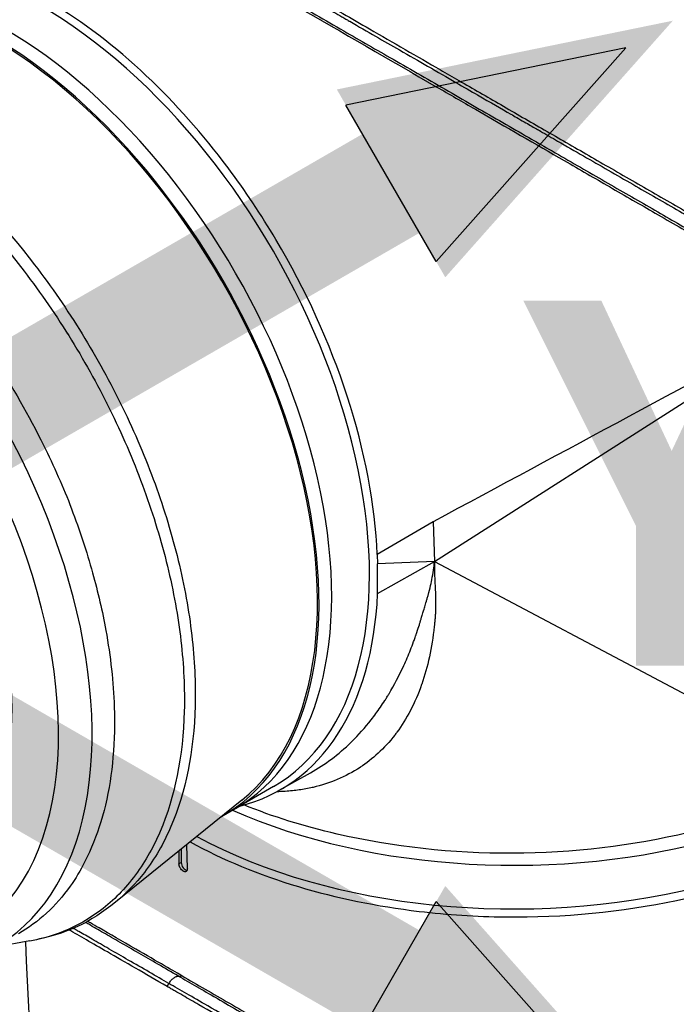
# Model space of a CAD drawing. Header units: millimetres. Extents: x 0 to 4378, y 0 to 2376.
# Tile 318 of 324: x 2589 to 2644, y 1859 to 1942. Entities that reach past the tile are written whole.
import ezdxf

# ---------------------------------------------------------------- set-up
doc = ezdxf.new("R2010")
doc.units = ezdxf.units.MM
doc.header["$LTSCALE"] = 0.2
doc.layers.add('01_Object Line', color=4, linetype='Continuous')
doc.layers.add('07_Special Line2', color=76, linetype='Continuous')
doc.layers.add('14_Mark', color=7, linetype='Continuous', true_color=0xe03c31)
doc.styles.add('Rainbow-5.0 Style', font='malgunsl.ttf')

# ---------------------------------------------------------------- blocks, each defined once
blk = doc.blocks.new('A$C7c2cc22e_1')
for p, q in [((81.353, 885.57), (81.353, 885.57)), ((80.456, 885.052), (80.454, 885.051)), ((113.564, 862.549), (146.511, 883.553)), ((130.916, 875.275), (130.916, 875.275)), ((89.039, 868.87), (89.037, 868.869)), ((113.457, 865.878), (108.761, 863.118)), ((113.457, 865.878), (113.564, 862.549)), ((108.761, 863.118), (108.786, 862.353)), ((108.786, 859.838), (113.564, 862.549)), ((113.564, 862.549), (108.786, 862.353)), ((108.786, 859.838), (108.786, 862.353)), ((113.564, 862.549), (147.477, 844.586)), ((92.111, 862.218), (92.111, 862.218)), ((92.325, 855.055), (92.325, 855.056)), ((100.515, 843.29), (103.144, 844.771)), ((100.025, 843.604), (95.782, 841.154)), ((97.36, 842.459), (86.728, 833.879)), ((92.263, 838.346), (92.263, 837.207)), ((92.781, 836.69), (92.735, 838.726)), ((92.049, 838.173), (92.073, 837.098)), ((92.073, 837.098), (92.263, 837.207)), ((83.074, 831.736), (83.073, 831.736)), ((84.067, 832.256), (84.066, 832.256)), ((84.235, 832.354), (84.234, 832.355)), ((82.757, 831.591), (82.756, 831.592)), ((79.536, 830.615), (76.598, 830.079)), ((91.081, 826.785), (91.227, 827.039))]:
    blk.add_line(p, q)
for centre, major_axis, ratio, start_param, end_param in [((80.525, 877.379), (19.5, -33.775), 0.57735, 0, 3.141593), ((77.343, 875.542), (19.5, -33.775), 0.57735, 0, 3.141593), ((76.282, 874.929), (19.5, -33.775), 0.57735, 6.276472, 9.431491), ((76.282, 874.929), (19.408, -33.617), 0.57735, 0.0902, 2.343313), ((57.191, 863.907), (19.5, -33.775), 0.57735, 5.497787, 10.210176), ((55.776, 863.09), (-18.5, 32.043), 0.57735, 2.086336, 7.338442), ((55.776, 863.09), (15.738, -27.258), 0.57735, 0, 3.141593), ((69.211, 870.847), (14.875, -25.764), 0.57735, 1.657669, 1.66178), ((86.892, 876.614), (-1, 1.732), 0.57735, 1.648931, 1.651028), ((131.186, 875.552), (0.474, 0.515), 0.389271, 5.2089, 5.209486), ((130.563, 872.131), (2.781, -4.816), 0.57735, 2.040228, 2.040267), ((109.658, 894.199), (-16.094, 27.876), 0.57735, 3.714306, 3.714316), ((86.892, 876.614), (1, -1.732), 0.57735, 6.073125, 6.073188), ((87.841, 872.338), (-0.625, 1.083), 0.57735, 0.066825, 0.068924), ((87.841, 872.338), (0.625, -1.083), 0.57735, 5.820721, 5.823722), ((90.008, 868.605), (1, -1.732), 0.57735, 3.622431, 3.625239), ((97.142, 886.973), (17.5, -30.311), 0.57735, 0.702575, 0.702579), ((97.142, 886.973), (16.741, -28.997), 0.57735, 0.649241, 0.649245), ((118.684, 868.609), (0.4, -0.693), 0.578031, 4.605956, 4.606013), ((97.496, 887.177), (-14.538, 25.18), 0.57735, 3.562488, 3.56249), ((97.142, 886.973), (14.788, -25.613), 0.57735, 0.456595, 0.456596), ((94.843, 860.76), (1.875, -3.248), 0.57735, 4.14228, 4.143182), ((94.843, 860.76), (1.875, -3.248), 0.57735, 4.274377, 4.275866), ((80.879, 877.583), (19.759, -34.223), 0.57735, 6.121179, 7.017951), ((120.264, 859.498), (39, 0), 0.57735, 4.059541, 6.283185), ((120.264, 855.823), (39, 0), 0.57735, 3.958709, 6.283185), ((91.646, 856.931), (1, -1.732), 0.57735, 5.994064, 5.994098), ((86.182, 880.645), (17.5, -30.311), 0.57735, 5.792788, 5.792806), ((85.828, 880.441), (-17.75, 30.744), 0.57735, 2.623524, 2.623528), ((85.828, 880.441), (-17.75, 30.744), 0.57735, 2.659528, 2.659565), ((92.644, 850.804), (-1.875, 3.248), 0.57735, 2.264731, 2.264814), ((92.644, 850.804), (-1.875, 3.248), 0.57735, 2.579418, 2.580021), ((85.828, 880.441), (19.05, -32.996), 0.57735, 5.770082, 5.77017), ((81.586, 877.991), (17.942, -31.077), 0.57735, 5.923363, 5.923395), ((93.344, 845.903), (0.5, -0.866), 0.57735, 4.882276, 4.886021), ((77.343, 875.542), (17.55, -30.397), 0.57735, 6.163015, 6.163164), ((92.637, 845.494), (0.5, -0.866), 0.57735, 5.682324, 5.68604), ((77.343, 875.542), (17.55, -30.397), 0.57735, 6.119106, 6.119153), ((76.282, 874.929), (17.975, -31.134), 0.57735, 6.138093, 6.13814), ((76.282, 874.929), (17.975, -31.134), 0.57735, 6.181498, 6.18161), ((120.264, 860.722), (35.95, 0), 0.57735, 4.146838, 4.146856), ((120.264, 860.722), (-35.75, 0), 0.57735, 1.01204, 1.012056), ((76.282, 874.929), (19.5, -33.775), 0.57735, 6.031429, 6.031432), ((92.617, 837.003), (0.25, -0.433), 0.57735, 3.926991, 5.901436)]:
    blk.add_ellipse(centre, major_axis=major_axis, ratio=ratio, start_param=start_param, end_param=end_param)
for points, knots in [([(91.08, 917.172), (92.018, 916.631), (93.002, 916.063), (95.043, 914.885), (96.096, 914.276), (99.341, 912.403), (101.593, 911.103), (104.539, 909.402), (105.195, 909.023), (106.601, 908.211), (107.352, 907.778), (110.104, 906.189), (112.097, 905.038), (114.584, 903.603), (115.102, 903.303), (116.807, 902.319), (117.98, 901.642), (120.38, 900.256), (121.605, 899.549), (123.431, 898.495), (124.049, 898.138), (125.295, 897.419), (125.923, 897.056), (127.189, 896.325), (127.826, 895.957), (129.798, 894.819), (131.106, 894.064), (133.04, 892.947), (133.695, 892.569), (135.011, 891.81), (135.671, 891.428), (136.997, 890.663), (137.662, 890.279), (138.647, 889.71), (138.977, 889.52), (139.985, 888.938), (140.652, 888.552), (142.723, 887.357), (144.075, 886.576), (145.671, 885.655), (145.98, 885.477), (146.691, 885.066), (147.091, 884.835), (147.741, 884.46), (147.976, 884.325), (148.284, 884.146), (148.329, 884.121), (148.427, 884.064), (148.478, 884.034), (148.708, 883.902), (148.845, 883.822), (149.095, 883.678), (149.163, 883.639), (149.365, 883.522), (149.469, 883.462), (149.688, 883.336), (149.796, 883.274), (149.973, 883.171), (150.044, 883.13), (150.176, 883.054), (150.233, 883.021), (150.37, 882.942), (150.443, 882.9), (150.579, 882.821), (150.641, 882.786), (151.568, 882.251), (152.389, 881.777), (153.66, 881.043), (154.138, 880.767), (155.034, 880.25), (155.454, 880.007), (156.05, 879.663), (156.239, 879.554), (156.795, 879.233), (157.149, 879.029), (158.742, 878.109), (159.736, 877.535), (160.456, 877.12), (160.492, 877.099), (160.561, 877.059), (160.595, 877.039), (160.66, 877.002), (160.692, 876.983), (160.748, 876.951), (160.772, 876.937), (160.915, 876.855), (161.018, 876.795), (161.132, 876.729), (161.156, 876.716), (161.198, 876.691), (161.217, 876.68), (161.252, 876.66), (161.27, 876.65), (161.306, 876.629), (161.325, 876.618), (161.358, 876.599), (161.372, 876.591), (161.4, 876.575), (161.412, 876.568), (161.426, 876.559), (161.431, 876.557), (161.44, 876.552), (161.444, 876.549), (161.452, 876.544), (161.455, 876.543), (161.459, 876.541), (161.46, 876.54), (161.46, 876.54)], [-21.001083, -21.001083, -21.001083, -21.001083, -20.328863, -20.328863, -19.655828, -19.655828, -18.308332, -18.308332, -17.924512, -17.924512, -17.485993, -17.485993, -16.316696, -16.316696, -16.006668, -16.006668, -15.296307, -15.296307, -14.534305, -14.534305, -14.139555, -14.139555, -13.730091, -13.730091, -13.30546, -13.30546, -12.401825, -12.401825, -11.929878, -11.929878, -11.437802, -11.437802, -10.9252, -10.9252, -10.663362, -10.663362, -10.117833, -10.117833, -8.934625, -8.934625, -8.645977, -8.645977, -8.260408, -8.260408, -8.006475, -8.006475, -7.961161, -7.961161, -7.91407, -7.91407, -7.778509, -7.778509, -7.724161, -7.724161, -7.666804, -7.666804, -7.602838, -7.602838, -7.565627, -7.565627, -7.532521, -7.532521, -7.488032, -7.488032, -7.450837, -7.450837, -6.924212, -6.924212, -6.587553, -6.587553, -6.265466, -6.265466, -6.109966, -6.109966, -5.79866, -5.79866, -4.627003, -4.627003, -4.564096, -4.564096, -4.501625, -4.501625, -4.439084, -4.439084, -4.389917, -4.389917, -4.135415, -4.135415, -4.06302, -4.06302, -4.00074, -4.00074, -3.938004, -3.938004, -3.858125, -3.858125, -3.782258, -3.782258, -3.697501, -3.697501, -3.658476, -3.658476, -3.601749, -3.601749, -3.53559, -3.53559, -3.48246, -3.48246, -3.48246, -3.48246]), ([(90.935, 916.918), (91.985, 916.311), (93.265, 915.573), (94.807, 914.684), (95.492, 914.289), (96.229, 913.864), (97.017, 913.41), (97.034, 913.4), (97.05, 913.391), (97.067, 913.381), (97.77, 912.976), (98.515, 912.547), (99.301, 912.094), (99.96, 911.715), (100.647, 911.319), (101.361, 910.907), (101.453, 910.854), (101.546, 910.801), (101.638, 910.747), (102.337, 910.345), (103.06, 909.928), (103.808, 909.498), (103.876, 909.459), (103.943, 909.42), (104.011, 909.381), (104.369, 909.174), (104.733, 908.965), (105.103, 908.752), (105.322, 908.626), (105.543, 908.498), (105.766, 908.37), (105.878, 908.306), (105.99, 908.241), (106.102, 908.176), (106.204, 908.118), (106.283, 908.073), (106.401, 908.005), (106.414, 907.997), (106.427, 907.99), (106.441, 907.982), (107.932, 907.123), (109.327, 906.32), (110.618, 905.576), (111.452, 905.096), (112.243, 904.641), (112.99, 904.21), (113.839, 903.721), (114.632, 903.265), (115.37, 902.84), (116.023, 902.464), (116.633, 902.113), (117.2, 901.786), (118.283, 901.163), (119.211, 900.628), (119.992, 900.179), (120.165, 900.079), (120.331, 899.983), (120.49, 899.892), (120.927, 899.64), (121.311, 899.419), (121.642, 899.229), (121.807, 899.133), (121.959, 899.046), (122.098, 898.966), (122.142, 898.94), (122.185, 898.916), (122.226, 898.892), (122.25, 898.878), (122.274, 898.864), (122.297, 898.851), (122.329, 898.833), (122.359, 898.815), (122.389, 898.798), (122.404, 898.789), (122.419, 898.781), (122.434, 898.772), (122.438, 898.77), (122.44, 898.769), (122.441, 898.768), (122.443, 898.767), (122.444, 898.767), (122.447, 898.765), (122.452, 898.762), (122.46, 898.757), (122.477, 898.748), (122.968, 898.465), (123.453, 898.186), (123.932, 897.91), (125.403, 897.062), (126.82, 896.246), (128.183, 895.462), (129.587, 894.653), (130.934, 893.877), (132.224, 893.134), (133.557, 892.366), (134.829, 891.634), (136.043, 890.934), (136.446, 890.702), (136.842, 890.474), (137.232, 890.25), (137.445, 890.127), (137.657, 890.005), (137.866, 889.884), (138.47, 889.537), (139.057, 889.198), (139.63, 888.868), (140.809, 888.189), (141.923, 887.547), (142.977, 886.941), (143.519, 886.628), (144.046, 886.325), (144.556, 886.031), (145.078, 885.73), (145.583, 885.439), (146.072, 885.157), (146.629, 884.837), (147.164, 884.528), (147.68, 884.231)], [0.0000003, 0.0000003, 0.0000003, 0.0000003, 0.0859853, 0.0859853, 0.0859853, 0.1241981, 0.1241981, 0.1241981, 0.125, 0.125, 0.125, 0.1589987, 0.1589987, 0.1589987, 0.1875, 0.1875, 0.1875, 0.1911709, 0.1911709, 0.1911709, 0.21875, 0.21875, 0.21875, 0.2212271, 0.2212271, 0.2212271, 0.234375, 0.234375, 0.234375, 0.2421875, 0.2421875, 0.2421875, 0.2460938, 0.2460938, 0.2460938, 0.2496161, 0.2496161, 0.2496161, 0.25, 0.25, 0.25, 0.2912742, 0.2912742, 0.2912742, 0.3179228, 0.3179228, 0.3179228, 0.3481944, 0.3481944, 0.3481944, 0.375, 0.375, 0.375, 0.4261619, 0.4261619, 0.4261619, 0.4375, 0.4375, 0.4375, 0.46875, 0.46875, 0.46875, 0.484375, 0.484375, 0.484375, 0.4893023, 0.4893023, 0.4893023, 0.4921875, 0.4921875, 0.4921875, 0.4960938, 0.4960938, 0.4960938, 0.4980469, 0.4980469, 0.4980469, 0.4986572, 0.4986572, 0.4986572, 0.4992676, 0.4992676, 0.4992676, 0.5, 0.5, 0.5, 0.5215625, 0.5215625, 0.5215625, 0.5877727, 0.5877727, 0.5877727, 0.656049, 0.656049, 0.656049, 0.7265974, 0.7265974, 0.7265974, 0.75, 0.75, 0.75, 0.7627993, 0.7627993, 0.7627993, 0.7996666, 0.7996666, 0.7996666, 0.8755356, 0.8755356, 0.8755356, 0.9146293, 0.9146293, 0.9146293, 0.9545641, 0.9545641, 0.9545641, 1, 1, 1, 1]), ([(90.796, 915.91), (91.989, 915.221), (93.258, 914.488), (94.582, 913.724), (95.288, 913.317), (96.01, 912.901), (96.744, 912.477), (97.478, 912.054), (98.224, 911.624), (98.979, 911.188), (99.735, 910.753), (100.499, 910.312), (101.269, 909.868), (102.039, 909.424), (102.815, 908.977), (103.594, 908.528), (104.374, 908.078), (105.156, 907.627), (105.939, 907.176), (107.323, 906.378), (108.707, 905.58), (110.082, 904.788), (110.863, 904.338), (111.641, 903.89), (112.414, 903.444), (113.2, 902.991), (113.981, 902.541), (114.756, 902.094), (116.299, 901.205), (117.819, 900.328), (119.31, 899.469), (120.051, 899.041), (120.786, 898.618), (121.513, 898.199), (122.078, 897.873), (122.64, 897.55), (123.196, 897.229), (124.628, 896.403), (126.028, 895.596), (127.393, 894.81), (128.759, 894.022), (130.091, 893.254), (131.386, 892.508), (132.682, 891.761), (133.941, 891.035), (135.162, 890.331), (135.772, 889.979), (136.373, 889.633), (136.965, 889.292), (137.556, 888.951), (138.138, 888.615), (138.71, 888.286), (139.854, 887.626), (140.958, 886.99), (142.021, 886.377), (142.552, 886.071), (143.073, 885.771), (143.584, 885.476), (144.094, 885.182), (144.594, 884.894), (145.084, 884.612), (145.627, 884.298), (146.158, 883.993), (146.675, 883.695)], [0, 0, 0, 0, 0.0671031, 0.0671031, 0.0671031, 0.1029277, 0.1029277, 0.1029277, 0.1387919, 0.1387919, 0.1387919, 0.1747111, 0.1747111, 0.1747111, 0.2106779, 0.2106779, 0.2106779, 0.2467042, 0.2467042, 0.2467042, 0.3103939, 0.3103939, 0.3103939, 0.3465771, 0.3465771, 0.3465771, 0.383319, 0.383319, 0.383319, 0.4564224, 0.4564224, 0.4564224, 0.4927866, 0.4927866, 0.4927866, 0.5210907, 0.5210907, 0.5210907, 0.5939582, 0.5939582, 0.5939582, 0.6669229, 0.6669229, 0.6669229, 0.7399622, 0.7399622, 0.7399622, 0.7765034, 0.7765034, 0.7765034, 0.8130598, 0.8130598, 0.8130598, 0.886194, 0.886194, 0.886194, 0.9227702, 0.9227702, 0.9227702, 0.9593497, 0.9593497, 0.9593497, 1, 1, 1, 1]), ([(90.946, 915.633), (91.471, 915.329), (93.075, 914.404), (97.096, 912.082), (98.748, 911.128), (100.931, 909.868), (101.419, 909.586), (105.831, 907.039), (109.836, 904.726), (114.829, 901.844), (115.925, 901.211), (119.585, 899.098), (122.093, 897.65), (125.786, 895.518), (127.053, 894.787), (129.606, 893.312), (130.892, 892.57), (133.498, 891.066), (134.813, 890.306), (137.465, 888.775), (138.795, 888.008), (140.731, 886.89), (141.377, 886.517), (143.067, 885.541), (144.083, 884.955), (145.288, 884.259), (145.527, 884.121), (145.912, 883.898), (146.054, 883.816), (146.346, 883.648), (146.458, 883.583), (146.699, 883.444), (146.827, 883.371), (147.064, 883.233), (147.175, 883.17), (147.484, 882.991), (147.683, 882.876), (147.938, 882.729), (147.993, 882.697), (148.114, 882.628), (148.177, 882.591), (148.396, 882.465), (148.503, 882.403), (148.92, 882.162), (149.2, 882.001), (150.584, 881.202), (151.625, 880.6), (153.025, 879.792), (153.451, 879.546), (154.643, 878.858), (155.36, 878.444), (156.592, 877.733), (157.119, 877.428), (157.789, 877.042), (157.986, 876.928), (158.522, 876.619), (158.819, 876.447), (159.27, 876.187), (159.433, 876.093), (159.631, 875.978), (159.675, 875.953), (159.658, 875.963), (159.64, 875.973), (159.581, 876.007), (159.542, 876.03), (159.431, 876.094), (159.356, 876.137), (159.264, 876.19)], [-15.738203, -15.738203, -15.738203, -15.738203, -14.793481, -14.793481, -14.173934, -14.173934, -13.996984, -13.996984, -12.579476, -12.579476, -12.176243, -12.176243, -11.215253, -11.215253, -10.695697, -10.695697, -10.142358, -10.142358, -9.539575, -9.539575, -8.883963, -8.883963, -8.543526, -8.543526, -7.972636, -7.972636, -7.829924, -7.829924, -7.73886, -7.73886, -7.680875, -7.680875, -7.616244, -7.616244, -7.560081, -7.560081, -7.459116, -7.459116, -7.430908, -7.430908, -7.397967, -7.397967, -7.318024, -7.318024, -7.146824, -7.146824, -6.455961, -6.455961, -6.135134, -6.135134, -5.518203, -5.518203, -4.951279, -4.951279, -4.691225, -4.691225, -4.182012, -4.182012, -3.710062, -3.710062, -3.272291, -3.272291, -3.069642, -3.069642, -2.879581, -2.879581, -2.656561, -2.656561, -2.656561, -2.656561]), ([(108.761, 863.118), (108.579, 867.325), (107.72, 871.848), (104.771, 880.923), (102.738, 885.391), (98.993, 891.709), (97.645, 893.731), (94.074, 898.497), (91.763, 901.103), (86.705, 905.878), (83.978, 907.96), (81.232, 909.586)], [0.000001, 0.000001, 0.000001, 0.000001, 1.509107, 1.509107, 2.980726, 2.980726, 3.709428, 3.709428, 4.786993, 4.786993, 5.948512, 5.948512, 5.948512, 5.948512]), ([(39.578, 898.771), (39.678, 898.829), (39.78, 898.886), (41.202, 899.657), (42.666, 900.151), (45.987, 900.693), (47.84, 900.663), (50.486, 900.222), (51.202, 900.068), (53.143, 899.549), (54.381, 899.114), (55.992, 898.418), (56.351, 898.254), (57.14, 897.877), (57.57, 897.66), (58.461, 897.185), (58.921, 896.926), (59.664, 896.487), (59.945, 896.317), (60.327, 896.078), (60.427, 896.015), (61.49, 895.337), (62.454, 894.669), (66.476, 891.626), (69.397, 888.756), (73.092, 884.368), (74.014, 883.192), (75.462, 881.191), (76.011, 880.392), (78.063, 877.25), (79.438, 874.814), (81.55, 870.565), (82.34, 868.782), (83.721, 865.187), (84.308, 863.384), (85.257, 859.958), (85.635, 858.34), (86.124, 855.639), (86.283, 854.549), (86.518, 852.401), (86.595, 851.345), (86.644, 849.802), (86.65, 849.299), (86.627, 845.829), (86.255, 843.091), (85.143, 839.451), (84.69, 838.33), (83.789, 836.558), (83.373, 835.863), (81.727, 833.537), (80.251, 832.187), (78.572, 831.218)], [-15.185847, -15.185847, -15.185847, -15.185847, -15.126345, -15.126345, -14.357922, -14.357922, -13.491729, -13.491729, -13.178557, -13.178557, -12.649887, -12.649887, -12.498415, -12.498415, -12.318089, -12.318089, -12.124815, -12.124815, -12.007373, -12.007373, -11.964756, -11.964756, -11.555527, -11.555527, -10.242526, -10.242526, -9.787003, -9.787003, -9.494757, -9.494757, -8.658648, -8.658648, -8.069674, -8.069674, -7.481399, -7.481399, -6.943069, -6.943069, -6.570845, -6.570845, -6.198458, -6.198458, -6.015314, -6.015314, -4.920692, -4.920692, -4.383337, -4.383337, -3.995401, -3.995401, -2.988737, -2.988737, -2.988737, -2.988737]), ([(70.301, 896.248), (73.397, 893.613), (76.369, 890.455), (79.046, 886.961), (80.451, 885.128), (81.797, 883.172), (83.036, 881.162), (84.274, 879.152), (85.403, 877.096), (86.424, 874.993), (87.446, 872.891), (88.367, 870.721), (89.151, 868.567), (89.934, 866.413), (90.583, 864.275), (91.1, 862.153), (91.617, 860.03), (92.002, 857.904), (92.239, 855.86), (92.476, 853.816), (92.568, 851.846), (92.518, 849.95), (92.416, 846.158), (91.723, 842.691), (90.488, 839.815), (89.87, 838.378), (89.125, 837.095), (88.255, 835.963), (87.386, 834.831), (86.381, 833.844), (85.273, 833.039), (84.166, 832.234), (82.962, 831.61), (81.664, 831.163), (80.982, 830.929), (80.271, 830.743), (79.537, 830.608)], [0, 0, 0, 0, 0.1205223, 0.1205223, 0.1205223, 0.1837668, 0.1837668, 0.1837668, 0.2470112, 0.2470112, 0.2470112, 0.3102557, 0.3102557, 0.3102557, 0.3735002, 0.3735002, 0.3735002, 0.4367446, 0.4367446, 0.4367446, 0.4999891, 0.4999891, 0.4999891, 0.6264781, 0.6264781, 0.6264781, 0.6897225, 0.6897225, 0.6897225, 0.752967, 0.752967, 0.752967, 0.8162115, 0.8162115, 0.8162115, 0.8493915, 0.8493915, 0.8493915, 0.8493915]), ([(71.868, 896.195), (74.718, 893.682), (77.451, 890.732), (79.931, 887.495), (81.339, 885.658), (82.689, 883.698), (83.93, 881.684), (85.171, 879.669), (86.302, 877.608), (87.326, 875.501), (88.35, 873.394), (89.273, 871.219), (90.058, 869.06), (90.844, 866.902), (91.494, 864.759), (92.012, 862.632), (92.53, 860.504), (92.916, 858.374), (93.153, 856.325), (93.391, 854.277), (93.484, 852.302), (93.433, 850.402), (93.331, 846.601), (92.637, 843.126), (91.398, 840.244), (90.779, 838.803), (90.032, 837.518), (89.161, 836.383), (88.438, 835.442), (87.62, 834.6), (86.728, 833.879)], [-1, -1, -1, -1, -0.8874103, -0.8874103, -0.8874103, -0.8234994, -0.8234994, -0.8234994, -0.7595886, -0.7595886, -0.7595886, -0.6956777, -0.6956777, -0.6956777, -0.6317668, -0.6317668, -0.6317668, -0.5678559, -0.5678559, -0.5678559, -0.503945, -0.503945, -0.503945, -0.3761233, -0.3761233, -0.3761233, -0.3122124, -0.3122124, -0.3122124, -0.2591427, -0.2591427, -0.2591427, -0.2591427]), ([(113.564, 862.549), (113.559, 862.101), (113.569, 861.628), (113.588, 861.134), (113.589, 861.13), (113.589, 861.125), (113.589, 861.122), (113.596, 860.945), (113.605, 860.74), (113.616, 860.51), (113.627, 860.283), (113.64, 860.031), (113.651, 859.755), (113.651, 859.75), (113.651, 859.747), (113.651, 859.741), (113.665, 859.406), (113.669, 859.128), (113.669, 858.903), (113.67, 858.791), (113.669, 858.691), (113.667, 858.605), (113.666, 858.562), (113.665, 858.523), (113.664, 858.486), (113.663, 858.468), (113.663, 858.45), (113.662, 858.434), (113.662, 858.425), (113.661, 858.417), (113.661, 858.409), (113.661, 858.405), (113.661, 858.401), (113.661, 858.398), (113.66, 858.394), (113.66, 858.387), (113.66, 858.386), (113.659, 858.366), (113.656, 858.3), (113.648, 858.188), (113.646, 858.148), (113.643, 858.103), (113.639, 858.051), (113.637, 858.031), (113.636, 858.009), (113.634, 857.987), (113.631, 857.948), (113.628, 857.906), (113.625, 857.861), (113.623, 857.839), (113.621, 857.816), (113.619, 857.792), (113.618, 857.78), (113.617, 857.768), (113.616, 857.756), (113.616, 857.75), (113.615, 857.744), (113.615, 857.738), (113.614, 857.735), (113.614, 857.732), (113.614, 857.729), (113.613, 857.725), (113.613, 857.721), (113.613, 857.719), (113.603, 857.608), (113.593, 857.497), (113.583, 857.388), (113.575, 857.306), (113.567, 857.224), (113.558, 857.143), (113.555, 857.116), (113.552, 857.09), (113.549, 857.062), (113.453, 856.174), (113.315, 855.323), (113.138, 854.512), (112.963, 853.707), (112.748, 852.942), (112.496, 852.217), (112.494, 852.212), (112.492, 852.207), (112.49, 852.2), (111.935, 850.61), (111.221, 849.281), (110.41, 848.18), (110.349, 848.096), (110.286, 848.014), (110.224, 847.933), (109.34, 846.79), (108.351, 845.906), (107.324, 845.228), (107.32, 845.225), (107.316, 845.223), (107.312, 845.22), (106.704, 844.82), (106.062, 844.479), (105.39, 844.197), (104.739, 843.923), (104.06, 843.704), (103.357, 843.54), (103.334, 843.534), (103.311, 843.529), (103.289, 843.524), (102.938, 843.444), (102.571, 843.375), (102.186, 843.32), (101.814, 843.266), (101.426, 843.226), (101.021, 843.2), (101.01, 843.199), (100.998, 843.198), (100.987, 843.198), (100.972, 843.197), (100.968, 843.197), (100.96, 843.196), (100.785, 843.186), (100.565, 843.175), (100.297, 843.17)], [0, 0, 0, 0, 0.0310059, 0.0310059, 0.0310059, 0.03125, 0.03125, 0.03125, 0.046875, 0.046875, 0.046875, 0.0622559, 0.0622559, 0.0622559, 0.0625, 0.0625, 0.0625, 0.078125, 0.078125, 0.078125, 0.0859375, 0.0859375, 0.0859375, 0.0898438, 0.0898438, 0.0898438, 0.0917969, 0.0917969, 0.0917969, 0.0927734, 0.0927734, 0.0927734, 0.0932617, 0.0932617, 0.0932617, 0.09375, 0.09375, 0.09375, 0.1015625, 0.1015625, 0.1015625, 0.1043487, 0.1043487, 0.1043487, 0.1054688, 0.1054688, 0.1054688, 0.1074219, 0.1074219, 0.1074219, 0.1083984, 0.1083984, 0.1083984, 0.1088867, 0.1088867, 0.1088867, 0.1091309, 0.1091309, 0.1091309, 0.1092529, 0.1092529, 0.1092529, 0.109375, 0.109375, 0.109375, 0.1171875, 0.1171875, 0.1171875, 0.1230469, 0.1230469, 0.1230469, 0.125, 0.125, 0.125, 0.1875, 0.1875, 0.1875, 0.2495117, 0.2495117, 0.2495117, 0.25, 0.25, 0.25, 0.3661699, 0.3661699, 0.3661699, 0.375, 0.375, 0.375, 0.4995117, 0.4995117, 0.4995117, 0.5, 0.5, 0.5, 0.5625, 0.5625, 0.5625, 0.6230469, 0.6230469, 0.6230469, 0.625, 0.625, 0.625, 0.65625, 0.65625, 0.65625, 0.6865234, 0.6865234, 0.6865234, 0.6873779, 0.6873779, 0.6873779, 0.6884698, 0.6884698, 0.6884698, 0.711278, 0.711278, 0.711278, 0.711278]), ([(103.144, 844.771), (104.354, 845.452), (105.498, 846.308), (106.557, 847.338), (106.571, 847.351), (106.584, 847.364), (106.598, 847.377), (107.173, 847.94), (107.722, 848.555), (108.243, 849.219), (108.509, 849.559), (108.768, 849.912), (109.019, 850.278), (109.145, 850.461), (109.269, 850.648), (109.39, 850.837), (109.451, 850.932), (109.511, 851.028), (109.571, 851.124), (109.601, 851.172), (109.63, 851.22), (109.66, 851.269), (109.675, 851.293), (109.689, 851.318), (109.704, 851.342), (109.712, 851.354), (109.719, 851.366), (109.726, 851.379), (109.734, 851.391), (109.741, 851.404), (109.748, 851.415), (110.186, 852.147), (110.603, 852.937), (110.992, 853.786), (111.187, 854.211), (111.374, 854.651), (111.554, 855.106), (111.644, 855.333), (111.732, 855.565), (111.818, 855.8), (111.861, 855.917), (111.903, 856.036), (111.945, 856.155), (111.966, 856.215), (111.987, 856.275), (112.007, 856.335), (112.018, 856.366), (112.028, 856.396), (112.038, 856.426), (112.048, 856.454), (112.058, 856.483), (112.067, 856.511), (112.072, 856.525), (112.081, 856.553), (112.089, 856.576), (112.171, 856.822), (112.24, 857.038), (112.296, 857.221), (112.326, 857.317), (112.352, 857.403), (112.376, 857.481), (112.386, 857.515), (112.395, 857.547), (112.404, 857.578), (112.427, 857.655), (112.447, 857.72), (112.463, 857.775), (112.474, 857.813), (112.483, 857.846), (112.491, 857.873), (112.495, 857.887), (112.499, 857.899), (112.502, 857.91), (112.504, 857.916), (112.505, 857.921), (112.507, 857.926), (112.508, 857.929), (112.509, 857.933), (112.51, 857.936), (112.512, 857.943), (112.519, 857.965), (112.524, 857.983), (112.567, 858.126), (112.623, 858.31), (112.692, 858.537), (112.73, 858.663), (112.772, 858.801), (112.817, 858.953), (112.839, 859.029), (112.862, 859.109), (112.886, 859.192), (112.898, 859.233), (112.91, 859.275), (112.923, 859.318), (112.929, 859.34), (112.935, 859.362), (112.941, 859.384), (112.945, 859.395), (112.948, 859.406), (112.951, 859.417), (112.954, 859.428), (112.957, 859.44), (112.96, 859.45), (113.053, 859.778), (113.131, 860.074), (113.195, 860.334), (113.257, 860.59), (113.306, 860.811), (113.343, 860.998), (113.344, 861.001), (113.344, 861.003), (113.345, 861.007), (113.456, 861.554), (113.528, 862.069), (113.564, 862.549)], [0.5128426, 0.5128426, 0.5128426, 0.5128426, 0.625, 0.625, 0.625, 0.6264391, 0.6264391, 0.6264391, 0.6875, 0.6875, 0.6875, 0.71875, 0.71875, 0.71875, 0.734375, 0.734375, 0.734375, 0.7421875, 0.7421875, 0.7421875, 0.7460937, 0.7460937, 0.7460937, 0.7480469, 0.7480469, 0.7480469, 0.7490234, 0.7490234, 0.7490234, 0.75, 0.75, 0.75, 0.8125, 0.8125, 0.8125, 0.84375, 0.84375, 0.84375, 0.859375, 0.859375, 0.859375, 0.8671875, 0.8671875, 0.8671875, 0.8710937, 0.8710937, 0.8710937, 0.8730469, 0.8730469, 0.8730469, 0.8748779, 0.8748779, 0.8748779, 0.8757728, 0.8757728, 0.8757728, 0.885526, 0.885526, 0.885526, 0.890625, 0.890625, 0.890625, 0.8928443, 0.8928443, 0.8928443, 0.8984375, 0.8984375, 0.8984375, 0.9023437, 0.9023437, 0.9023437, 0.9042969, 0.9042969, 0.9042969, 0.9052734, 0.9052734, 0.9052734, 0.9060059, 0.9060059, 0.9060059, 0.9077457, 0.9077457, 0.9077457, 0.921875, 0.921875, 0.921875, 0.9296875, 0.9296875, 0.9296875, 0.9335937, 0.9335937, 0.9335937, 0.9355469, 0.9355469, 0.9355469, 0.9365234, 0.9365234, 0.9365234, 0.9370117, 0.9370117, 0.9370117, 0.9375, 0.9375, 0.9375, 0.953125, 0.953125, 0.953125, 0.9685059, 0.9685059, 0.9685059, 0.96875, 0.96875, 0.96875, 1, 1, 1, 1]), ([(147.477, 844.586), (143.885, 842.513), (139.615, 840.862), (130.242, 838.603), (125.207, 838.012), (115.078, 837.976), (110.06, 838.526), (102.6, 840.251), (99.968, 841.074), (97.53, 842.058)], [0, 0, 0, 0, 1.523476, 1.523476, 3.047005, 3.047005, 4.562156, 4.562156, 5.458689, 5.458689, 5.458689, 5.458689]), ([(93.011, 838.949), (95.722, 837.453), (98.79, 836.187), (105.336, 834.23), (108.748, 833.531), (114.66, 832.822), (117.084, 832.664), (124.428, 832.58), (129.315, 833.053), (138.65, 835.036), (142.998, 836.554), (146.733, 838.501)], [0.039583, 0.039583, 0.039583, 0.039583, 1.164971, 1.164971, 2.245726, 2.245726, 2.976579, 2.976579, 4.453024, 4.453024, 5.967093, 5.967093, 5.967093, 5.967093]), ([(92.781, 836.69), (92.782, 836.647), (92.777, 836.608), (92.754, 836.537), (92.735, 836.507), (92.687, 836.463), (92.66, 836.45), (92.59, 836.437), (92.546, 836.442), (92.487, 836.463), (92.474, 836.469), (92.455, 836.478), (92.45, 836.48), (92.441, 836.485), (92.438, 836.487), (92.43, 836.492), (92.427, 836.494), (92.418, 836.499), (92.412, 836.503), (92.394, 836.515), (92.381, 836.524), (92.322, 836.571), (92.277, 836.617), (92.206, 836.712), (92.177, 836.758), (92.127, 836.857), (92.107, 836.911), (92.081, 837.01), (92.074, 837.055), (92.073, 837.098)], [-0.1574555, -0.1574555, -0.1574555, -0.1574555, -0.1416612, -0.1416612, -0.1241291, -0.1241291, -0.1081014, -0.1081014, -0.0880942, -0.0880942, -0.0825129, -0.0825129, -0.0802847, -0.0802847, -0.0787284, -0.0787284, -0.077172, -0.077172, -0.074944, -0.074944, -0.0693639, -0.0693639, -0.0493569, -0.0493569, -0.0333294, -0.0333294, -0.0157975, -0.0157975, -0.000001, -0.000001, -0.000001, -0.000001]), ([(91.229, 827.038), (90.175, 827.647), (89.008, 828.32), (87.81, 829.01), (87.277, 829.317), (86.74, 829.627), (86.207, 829.934), (86.196, 829.94), (86.184, 829.947), (86.173, 829.953), (85.699, 830.226), (85.229, 830.497), (84.77, 830.761), (84.385, 830.983), (84.007, 831.199), (83.643, 831.409), (83.596, 831.436), (83.549, 831.463), (83.502, 831.49), (83.379, 831.561), (83.257, 831.631), (83.137, 831.7)], [0.0000003, 0.0000003, 0.0000003, 0.0000003, 0.0859853, 0.0859853, 0.0859853, 0.1241981, 0.1241981, 0.1241981, 0.125, 0.125, 0.125, 0.1589987, 0.1589987, 0.1589987, 0.1875, 0.1875, 0.1875, 0.1911709, 0.1911709, 0.1911709, 0.200902, 0.200902, 0.200902, 0.200902]), ([(92.031, 827.662), (90.838, 828.353), (89.72, 828.998), (88.693, 829.59), (88.144, 829.907), (87.622, 830.208), (87.127, 830.493), (86.631, 830.779), (86.163, 831.049), (85.723, 831.302), (85.282, 831.556), (84.869, 831.794), (84.484, 832.015), (84.378, 832.077), (84.273, 832.137), (84.17, 832.196)], [0, 0, 0, 0, 0.0671031, 0.0671031, 0.0671031, 0.1029277, 0.1029277, 0.1029277, 0.1387919, 0.1387919, 0.1387919, 0.1747111, 0.1747111, 0.1747111, 0.1846879, 0.1846879, 0.1846879, 0.1846879]), ([(92.346, 827.672), (91.82, 827.975), (90.217, 828.901), (87.272, 830.601), (86.247, 831.193), (85.101, 831.855), (84.858, 831.995), (84.531, 832.184), (84.438, 832.238), (84.347, 832.29)], [-15.738203, -15.738203, -15.738203, -15.738203, -14.793481, -14.793481, -14.173934, -14.173934, -13.996984, -13.996984, -13.924237, -13.924237, -13.924237, -13.924237]), ([(91.081, 826.785), (90.142, 827.327), (89.249, 827.843), (87.568, 828.814), (86.781, 829.267), (84.795, 830.414), (83.716, 831.037), (82.809, 831.561)], [-21.001083, -21.001083, -21.001083, -21.001083, -20.328863, -20.328863, -19.655828, -19.655828, -18.496974, -18.496974, -18.496974, -18.496974]), ([(91.229, 827.038), (91.252, 827.08), (91.279, 827.121), (91.307, 827.162), (91.336, 827.203), (91.366, 827.242), (91.399, 827.281), (91.431, 827.319), (91.465, 827.355), (91.5, 827.39), (91.535, 827.424), (91.571, 827.456), (91.608, 827.485), (91.645, 827.513), (91.682, 827.539), (91.719, 827.56), (91.756, 827.582), (91.793, 827.6), (91.829, 827.615), (91.865, 827.63), (91.9, 827.641), (91.934, 827.649), (91.968, 827.657), (92.001, 827.662), (92.031, 827.662)], [0, 0, 0, 0, 0.125, 0.125, 0.125, 0.25, 0.25, 0.25, 0.375, 0.375, 0.375, 0.5, 0.5, 0.5, 0.625, 0.625, 0.625, 0.75, 0.75, 0.75, 0.875, 0.875, 0.875, 1, 1, 1, 1]), ([(92.031, 827.662), (92.984, 827.107), (94.047, 826.499), (95.22, 825.822), (95.254, 825.802), (95.288, 825.783), (95.322, 825.763), (95.928, 825.413), (96.564, 825.046), (97.228, 824.662), (97.56, 824.47), (97.9, 824.273), (98.246, 824.073), (98.419, 823.973), (98.594, 823.872), (98.771, 823.77), (98.856, 823.721), (98.941, 823.671), (99.027, 823.622), (99.03, 823.62), (99.034, 823.618), (99.038, 823.616), (99.127, 823.564), (99.256, 823.49), (99.307, 823.46), (100.119, 822.991), (101.185, 822.374), (102.519, 821.603), (103.186, 821.217), (103.919, 820.793), (104.718, 820.331), (105.118, 820.1), (105.535, 819.859), (105.967, 819.609), (106.184, 819.484), (106.404, 819.357), (106.628, 819.227), (106.741, 819.162), (106.854, 819.097), (106.968, 819.031), (107.014, 819.004), (107.06, 818.977), (107.106, 818.951), (107.118, 818.944), (107.129, 818.938), (107.14, 818.931), (107.198, 818.898), (107.304, 818.836), (107.314, 818.831), (107.622, 818.653), (108.454, 818.171), (109.805, 817.39), (110.481, 816.999), (111.287, 816.533), (112.217, 815.995), (112.682, 815.726), (113.179, 815.439), (113.706, 815.134), (113.969, 814.982), (114.24, 814.825), (114.519, 814.664), (114.658, 814.584), (114.799, 814.502), (114.942, 814.419), (115.013, 814.378), (115.085, 814.336), (115.157, 814.295), (115.184, 814.279), (115.211, 814.264), (115.238, 814.248), (115.247, 814.243), (115.257, 814.237), (115.266, 814.232), (115.309, 814.207), (115.369, 814.172), (115.381, 814.165), (116.492, 813.523), (118.662, 812.268), (121.729, 810.494), (121.949, 810.367), (122.173, 810.238), (122.401, 810.106), (122.515, 810.04), (122.63, 809.973), (122.747, 809.906), (122.805, 809.872), (122.863, 809.839), (122.922, 809.805), (122.948, 809.789), (122.982, 809.77), (123.013, 809.752), (123.05, 809.73), (123.084, 809.711), (123.099, 809.702), (126.513, 807.728), (130.561, 805.387), (134.859, 802.902), (135.512, 802.524), (136.171, 802.143), (136.833, 801.76), (140.528, 799.624), (144.353, 797.412), (147.911, 795.354)], [0, 0, 0, 0, 0.06075, 0.06075, 0.06075, 0.0625, 0.0625, 0.0625, 0.09375, 0.09375, 0.09375, 0.109375, 0.109375, 0.109375, 0.117188, 0.117188, 0.117188, 0.120939, 0.120939, 0.120939, 0.121094, 0.121094, 0.121094, 0.125, 0.125, 0.125, 0.1875, 0.1875, 0.1875, 0.21875, 0.21875, 0.21875, 0.234375, 0.234375, 0.234375, 0.242188, 0.242188, 0.242188, 0.246094, 0.246094, 0.246094, 0.247666, 0.247666, 0.247666, 0.248047, 0.248047, 0.248047, 0.25, 0.25, 0.25, 0.3125, 0.3125, 0.3125, 0.34375, 0.34375, 0.34375, 0.359375, 0.359375, 0.359375, 0.367187, 0.367187, 0.367187, 0.371094, 0.371094, 0.371094, 0.373047, 0.373047, 0.373047, 0.373765, 0.373765, 0.373765, 0.374023, 0.374023, 0.374023, 0.37516, 0.37516, 0.37516, 0.484375, 0.484375, 0.484375, 0.492187, 0.492187, 0.492187, 0.496094, 0.496094, 0.496094, 0.498047, 0.498047, 0.498047, 0.498931, 0.498931, 0.498931, 0.5, 0.5, 0.5, 0.75, 0.75, 0.75, 0.788006, 0.788006, 0.788006, 1, 1, 1, 1]), ([(92.346, 827.672), (92.969, 827.312), (93.613, 826.94), (94.937, 826.176), (95.615, 825.785), (97.701, 824.58), (99.143, 823.747), (101.614, 822.321), (102.614, 821.743), (104.198, 820.829), (104.775, 820.496), (106.017, 819.779), (106.68, 819.396), (109.115, 817.99), (110.885, 816.968), (113.639, 815.378), (114.634, 814.804), (121.204, 811.01), (126.845, 807.754), (132.844, 804.29), (133.48, 803.923), (135.47, 802.774), (136.788, 802.013), (139.444, 800.479), (140.772, 799.713), (143.41, 798.19), (144.712, 797.438), (146.261, 796.543), (146.572, 796.364), (147.107, 796.055), (147.321, 795.931), (147.686, 795.721), (147.859, 795.621), (148.107, 795.477), (148.126, 795.467), (148.423, 795.295), (148.555, 795.219), (148.814, 795.069), (148.945, 794.994), (149.174, 794.861), (149.272, 794.805), (149.437, 794.71), (149.504, 794.671), (149.642, 794.591), (149.714, 794.55), (149.986, 794.392), (150.191, 794.274), (150.659, 794.004), (150.936, 793.844), (152.3, 793.057), (153.314, 792.471), (155.113, 791.433), (155.909, 790.973), (157.956, 789.791), (159.026, 789.173), (159.947, 788.641), (160.095, 788.556), (160.485, 788.33), (160.687, 788.214), (160.982, 788.044), (161.063, 787.997), (161.063, 787.997)], [0, 0, 0, 0, 0.264332, 0.264332, 0.528758, 0.528758, 1.056139, 1.056139, 1.406505, 1.406505, 1.606603, 1.606603, 1.835356, 1.835356, 2.445847, 2.445847, 2.794554, 2.794554, 4.769924, 4.769924, 5.00797, 5.00797, 5.526041, 5.526041, 6.089229, 6.089229, 6.695329, 6.695329, 6.850985, 6.850985, 6.965758, 6.965758, 7.072004, 7.072004, 7.117238, 7.117238, 7.152898, 7.152898, 7.188974, 7.188974, 7.2161, 7.2161, 7.234487, 7.234487, 7.254339, 7.254339, 7.310164, 7.310164, 7.395171, 7.395171, 7.733586, 7.733586, 8.048233, 8.048233, 8.627304, 8.627304, 8.751092, 8.751092, 8.989797, 8.989797, 9.251269, 9.251269, 9.251269, 9.251269]), ([(148.441, 793.668), (148.408, 793.686), (148.376, 793.705), (148.31, 793.743), (148.279, 793.761), (148.181, 793.818), (148.115, 793.855), (147.919, 793.969), (147.787, 794.045), (147.566, 794.173), (147.477, 794.224), (147.031, 794.482), (146.668, 794.691), (146.052, 795.047), (145.803, 795.191), (145.216, 795.53), (144.875, 795.726), (144.07, 796.191), (143.601, 796.462), (142.489, 797.104), (141.839, 797.479), (140.288, 798.375), (139.376, 798.901), (137.906, 799.75), (137.362, 800.064), (136.181, 800.746), (135.541, 801.116), (134.544, 801.691), (134.194, 801.893), (133.036, 802.562), (132.216, 803.036), (130.426, 804.069), (129.453, 804.631), (127.329, 805.857), (126.171, 806.525), (124.364, 807.569), (123.728, 807.936), (121.881, 809.002), (120.654, 809.711), (118.241, 811.104), (117.058, 811.787), (114.814, 813.082), (113.758, 813.692), (111.762, 814.845), (110.826, 815.385), (108.24, 816.878), (106.586, 817.833), (103.704, 819.497), (102.477, 820.205), (100.35, 821.433), (99.448, 821.954), (97.895, 822.851), (97.236, 823.232), (95.614, 824.168), (94.664, 824.716), (93.283, 825.514), (92.831, 825.775), (92.165, 826.159), (91.945, 826.286), (91.618, 826.475), (91.51, 826.537), (91.348, 826.631), (91.295, 826.662), (91.214, 826.708), (91.188, 826.724), (91.134, 826.754), (91.107, 826.77), (91.081, 826.785)], [-7.729592, -7.729592, -7.729592, -7.729592, -7.71044, -7.71044, -7.69072, -7.69072, -7.65201, -7.65201, -7.574312, -7.574312, -7.522506, -7.522506, -7.315221, -7.315221, -7.177151, -7.177151, -6.993063, -6.993063, -6.7477, -6.7477, -6.420577, -6.420577, -5.984557, -5.984557, -5.735856, -5.735856, -5.451942, -5.451942, -5.300422, -5.300422, -4.9539, -4.9539, -4.557704, -4.557704, -4.105179, -4.105179, -3.863816, -3.863816, -3.40942, -3.40942, -2.98401, -2.98401, -2.611687, -2.611687, -2.28576, -2.28576, -1.715015, -1.715015, -1.28633, -1.28633, -0.964845, -0.964845, -0.723574, -0.723574, -0.36177, -0.36177, -0.180858, -0.180858, -0.090444, -0.090444, -0.045229, -0.045229, -0.022617, -0.022617, -0.011309, -0.011309, -0.000001, -0.000001, -0.000001, -0.000001]), ([(147.95, 794.215), (144.642, 796.129), (140.864, 798.316), (136.756, 800.693), (132.483, 803.166), (127.844, 805.85), (122.994, 808.658), (122.921, 808.7), (122.818, 808.759), (122.773, 808.786), (122.718, 808.817), (122.672, 808.844), (122.621, 808.874), (121.261, 809.66), (119.334, 810.776), (116.771, 812.26), (116.177, 812.604), (115.549, 812.967), (114.887, 813.351), (114.067, 813.825), (113.194, 814.33), (112.269, 814.866), (111.432, 815.351), (110.551, 815.86), (109.629, 816.394), (109.167, 816.662), (108.696, 816.935), (108.214, 817.214), (107.973, 817.353), (107.729, 817.494), (107.483, 817.636), (107.237, 817.779), (106.963, 817.938), (106.738, 818.068), (106.698, 818.091), (106.658, 818.114), (106.619, 818.137), (103.51, 819.937), (100.737, 821.541), (98.379, 822.906), (98.046, 823.098), (97.721, 823.286), (97.404, 823.469), (96.341, 824.084), (95.37, 824.646), (94.489, 825.155), (93.224, 825.886), (92.152, 826.505), (91.229, 827.038)], [0, 0, 0, 0, 0.243156, 0.243156, 0.243156, 0.496094, 0.496094, 0.496094, 0.49988, 0.49988, 0.49988, 0.504451, 0.504451, 0.504451, 0.625, 0.625, 0.625, 0.652935, 0.652935, 0.652935, 0.6875, 0.6875, 0.6875, 0.71875, 0.71875, 0.71875, 0.734375, 0.734375, 0.734375, 0.742187, 0.742187, 0.742187, 0.75, 0.75, 0.75, 0.751384, 0.751384, 0.751384, 0.859711, 0.859711, 0.859711, 0.875, 0.875, 0.875, 0.92633, 0.92633, 0.92633, 1, 1, 1, 1])]:
    blk.add_open_spline(points, degree=3, knots=knots)
for points in [[(146.396, 883.619), (135.426, 877.7), (124.445, 871.786), (113.457, 865.878)], [(86.723, 833.875), (84.662, 832.211), (82.673, 831.181), (79.522, 830.606)], [(86.728, 833.879), (86.727, 833.878), (86.725, 833.877), (86.723, 833.875)], [(82.535, 778.137), (81.131, 795.552), (79.99, 813.002), (79.182, 830.55)], [(92.031, 827.662), (92.137, 827.666), (92.241, 827.669), (92.346, 827.672)]]:
    blk.add_open_spline(points, degree=3)
blk = doc.blocks.new('A$C36afca62')
at = {"layer": '07_Special Line2'}
blk.add_hatch(color=256, dxfattribs=at).paths.add_polyline_path([(51.084, 29.494), (33.418, 25.878), (39.12, 16.002)])
at = {"layer": '14_Mark'}
blk.add_hatch(color=256, dxfattribs=at).paths.add_polyline_path([(51.084, -29.494), (39.12, -16.002), (33.418, -25.878)])
at = {"layer": '07_Special Line2'}
for p, q in [((48.615, 28.068), (33.893, 25.055)), ((38.645, 16.825), (48.615, 28.068)), ((38.645, 16.825), (33.893, 25.055))]:
    blk.add_line(p, q, dxfattribs=at)
at = {"layer": '07_Special Line2', "const_width": 6}
blk.add_lwpolyline([(36.269, 20.94), (0, 0)], dxfattribs=at)
at = {"layer": '14_Mark'}
for p in [(33.893, -25.055), (48.615, -28.068)]:
    blk.add_line(p, (38.645, -16.825), dxfattribs=at)
at = {"layer": '14_Mark', "const_width": 6}
blk.add_lwpolyline([(36.269, -20.94), (0, 0)], dxfattribs=at)
at = {"layer": '07_Special Line2', "insert": (43.221, 5.18), "char_height": 19.2, "attachment_point": 4, "style": 'Rainbow-5.0 Style'}
blk.add_mtext('{\\fMalgun Gothic Semilight|b1|i0|c129|p50;Y}', dxfattribs=at)

msp = doc.modelspace()

# ---------------------------------------------------------------- block references
at = {"xscale": 1.6, "yscale": 1.6, "zscale": 1.6}
msp.add_blockref('A$C36afca62', (2562.099, 1894.866), dxfattribs=at)
at = {"layer": '01_Object Line'}
msp.add_blockref('A$C7c2cc22e_1', (2510.212, 1034.021), dxfattribs=at)

doc.saveas('drawing.dxf')
